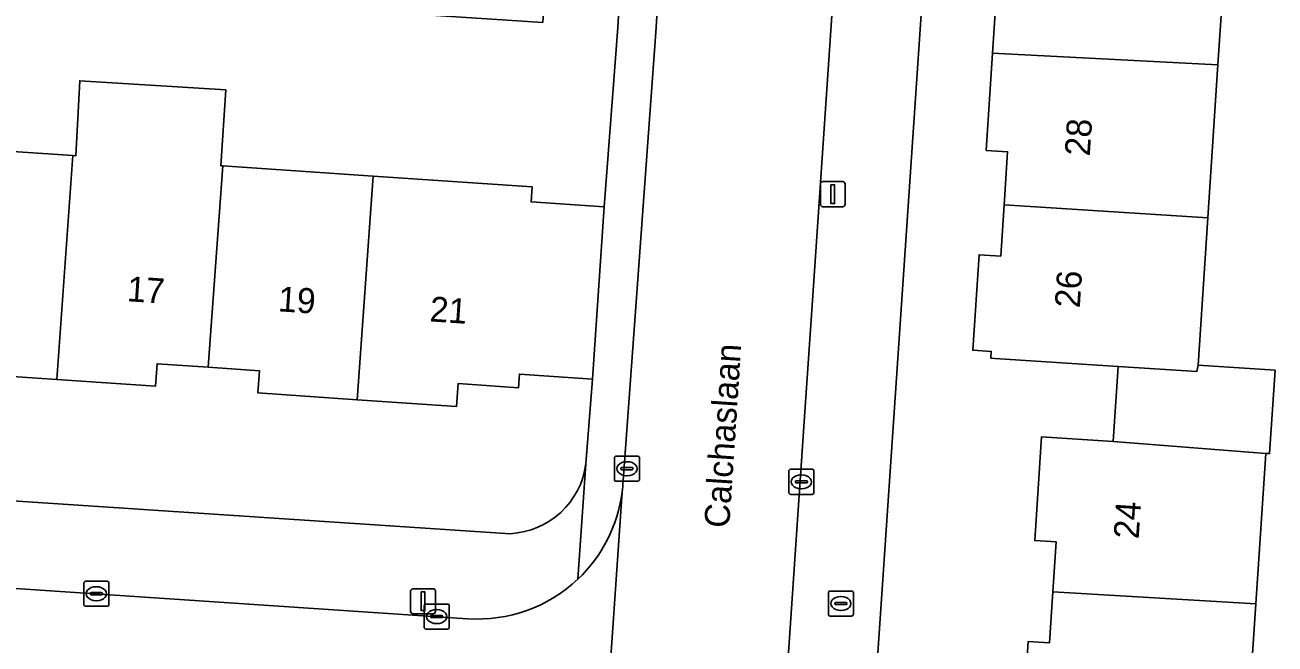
# Model space of a CAD drawing. Extents: x 161848 to 162726, y 385382 to 386521.
# Drawn here: x 162288.48 to 162338.36, y 385539 to 385563.71 of the extents above; entities that cross this region are included whole.
import ezdxf

# ---------------------------------------------------------------- set-up
doc = ezdxf.new("R2010")
doc.units = 0
for name, color, linetype in [('IMGEO_Brandkraan', 7, 'Continuous'), ('IMGEO_Erf', 7, 'Continuous'), ('IMGEO_Kolk', 7, 'Continuous'), ('IMGEO_Lichtmast', 7, 'Continuous'), ('IMGEO_Openbare_ruimte_label', 7, 'Continuous'), ('IMGEO_Pand', 7, 'Continuous'), ('IMGEO_Pand_nummerreeks', 7, 'Continuous'), ('IMGEO_Rijbaan_lokaal_open', 7, 'Continuous'), ('IMGEO_Voetpad_open', 7, 'Continuous')]:
    doc.layers.add(name, color=color, linetype=linetype)

msp = doc.modelspace()

# ---------------------------------------------------------------- linework, layer by layer
at = {"layer": 'IMGEO_Brandkraan'}
for p, q in [((162320.538, 385540.186), (162320.538, 385541.038)), ((162320.613, 385541.112), (162321.465, 385541.112)), ((162321.539, 385541.038), (162321.539, 385540.186)), ((162320.797, 385540.606), (162320.797, 385540.618)), ((162321.235, 385540.569), (162320.837, 385540.569)), ((162320.84, 385540.655), (162321.238, 385540.655)), ((162321.026, 385540.892), (162321.051, 385540.892)), ((162321.281, 385540.618), (162321.281, 385540.606)), ((162321.465, 385540.112), (162320.613, 385540.112)), ((162321.049, 385540.332), (162321.024, 385540.332))]:
    msp.add_line(p, q, dxfattribs=at)
for points in [[(162320.538, 385540.186), (162320.538, 385541.038)], [(162320.613, 385541.112), (162321.465, 385541.112)], [(162321.539, 385541.038), (162321.539, 385540.186)], [(162321.465, 385540.112), (162320.613, 385540.112)]]:
    msp.add_lwpolyline(points, dxfattribs=at)
for centre, radius, start, end in [((162320.615, 385541.036), 0.0765, 91.552, 178.448), ((162320.615, 385541.036), 0.0765, 91.552, 178.448), ((162321.463, 385541.036), 0.0765, 1.552, 88.448), ((162321.463, 385541.036), 0.0765, 1.552, 88.448), ((162320.837, 385540.615), 0.0403, 85.8775, 175.7526), ((162320.834, 385540.605), 0.0366, 178.938, 274.7102), ((162321.238, 385540.612), 0.043, 264.8664, 352.4533), ((162321.242, 385540.617), 0.0386, 1.7309, 96.639), ((162320.615, 385540.188), 0.0765, 181.552, 268.448), ((162320.615, 385540.188), 0.0765, 181.552, 268.448), ((162321.463, 385540.188), 0.0765, 271.552, 358.448), ((162321.463, 385540.188), 0.0765, 271.552, 358.448)]:
    msp.add_arc(centre, radius, start, end, dxfattribs=at)
for centre, major_axis, ratio, start_param, end_param in [((162321.025, 385540.612), (-0.387, 0.002), 0.722429, 4.712389, 7.853982), ((162321.05, 385540.612), (-0.39, 0.002), 0.717154, 1.570796, 4.712389)]:
    msp.add_ellipse(centre, major_axis=major_axis, ratio=ratio, start_param=start_param, end_param=end_param, dxfattribs=at)
at = {"layer": 'IMGEO_Erf'}
for points in [[(162325.823, 385587.477), (162319.885, 385500), (162317.889, 385473.417)], [(162312.144, 385563.613), (162312.352, 385567.255), (162309.381, 385567.425), (162309.141, 385563.813), (162303.044, 385564.218), (162303.284, 385567.83), (162299.826, 385568.05), (162299.633, 385564.57), (162296.983, 385564.717), (162294.726, 385564.842), (162294.934, 385568.591), (162287.846, 385569.148)], [(162336.472, 385568.046), (162336.083, 385562.122), (162335.683, 385556.019), (162335.297, 385550.129), (162338.358, 385549.928), (162338.14, 385546.597), (162337.988, 385546.609), (162337.588, 385540.597), (162337.19, 385534.607)], [(162328.257, 385535.159), (162328.515, 385539.098), (162329.358, 385539.042), (162329.492, 385541.086), (162329.623, 385543.072), (162328.77, 385543.127), (162329.042, 385547.273), (162331.9, 385547.086), (162332.096, 385550.078), (162327.18, 385550.4), (162327.017, 385550.411), (162327.035, 385550.679), (162326.297, 385550.727), (162326.548, 385554.542), (162327.418, 385554.485), (162327.552, 385556.531), (162327.691, 385558.649), (162326.834, 385558.705), (162327.089, 385562.589), (162327.351, 385566.595)], [(162284.381, 385558.904), (162290.392, 385558.495), (162290.508, 385558.487), (162290.669, 385561.486), (162296.491, 385561.121), (162296.297, 385558.094), (162296.371, 385558.089), (162302.377, 385557.681), (162308.716, 385557.25), (162308.675, 385556.645), (162311.593, 385556.447), (162312.144, 385563.613)], [(162310.864, 385546.192), (162311.126, 385549.573), (162308.208, 385549.772), (162308.171, 385549.228), (162305.763, 385549.392), (162305.701, 385548.482), (162301.739, 385548.751), (162297.777, 385549.02), (162297.837, 385549.909), (162295.797, 385550.047), (162293.757, 385550.186), (162293.696, 385549.294), (162289.754, 385549.562), (162285.811, 385549.83)], [(162238.237, 385548.11), (162261.502, 385546.47), (162307.85, 385543.401)]]:
    msp.add_lwpolyline(points, dxfattribs=at)
msp.add_arc((162307.681, 385546.607), 3.21, 273.0221, 352.578, dxfattribs=at)
at = {"layer": 'IMGEO_Kolk'}
for p, q in [((162312.001, 385545.57), (162312.001, 385546.422)), ((162312.076, 385546.496), (162312.928, 385546.496)), ((162312.303, 385546.039), (162312.701, 385546.039)), ((162312.489, 385546.276), (162312.514, 385546.276)), ((162313.002, 385546.422), (162313.002, 385545.57)), ((162312.26, 385545.99), (162312.26, 385546.002)), ((162312.698, 385545.953), (162312.3, 385545.953)), ((162312.512, 385545.716), (162312.487, 385545.716)), ((162312.744, 385546.002), (162312.744, 385545.99)), ((162318.96, 385545.045), (162318.96, 385545.897)), ((162319.035, 385545.971), (162319.887, 385545.971)), ((162319.262, 385545.514), (162319.66, 385545.514)), ((162319.448, 385545.751), (162319.473, 385545.751)), ((162319.961, 385545.897), (162319.961, 385545.045)), ((162312.928, 385545.496), (162312.076, 385545.496)), ((162319.219, 385545.465), (162319.219, 385545.477)), ((162319.657, 385545.428), (162319.259, 385545.428)), ((162319.471, 385545.191), (162319.446, 385545.191)), ((162319.703, 385545.477), (162319.703, 385545.465)), ((162319.887, 385544.971), (162319.035, 385544.971)), ((162290.831, 385540.578), (162290.831, 385541.43)), ((162290.906, 385541.504), (162291.758, 385541.504)), ((162291.133, 385541.047), (162291.531, 385541.047)), ((162291.319, 385541.284), (162291.344, 385541.284)), ((162291.832, 385541.43), (162291.832, 385540.578)), ((162291.09, 385540.998), (162291.09, 385541.01)), ((162291.528, 385540.961), (162291.13, 385540.961)), ((162291.342, 385540.724), (162291.317, 385540.724)), ((162291.574, 385541.01), (162291.574, 385540.998)), ((162304.484, 385540.591), (162305.336, 385540.591)), ((162291.758, 385540.504), (162290.906, 385540.504)), ((162304.409, 385539.665), (162304.409, 385540.517)), ((162304.668, 385540.085), (162304.668, 385540.097)), ((162305.106, 385540.048), (162304.708, 385540.048)), ((162304.711, 385540.134), (162305.109, 385540.134)), ((162304.897, 385540.371), (162304.922, 385540.371)), ((162305.152, 385540.097), (162305.152, 385540.085)), ((162305.41, 385540.517), (162305.41, 385539.665)), ((162305.336, 385539.591), (162304.484, 385539.591)), ((162304.92, 385539.811), (162304.895, 385539.811))]:
    msp.add_line(p, q, dxfattribs=at)
for points in [[(162312.001, 385545.57), (162312.001, 385546.422)], [(162312.076, 385546.496), (162312.928, 385546.496)], [(162313.002, 385546.422), (162313.002, 385545.57)], [(162318.96, 385545.045), (162318.96, 385545.897)], [(162319.035, 385545.971), (162319.887, 385545.971)], [(162319.961, 385545.897), (162319.961, 385545.045)], [(162312.928, 385545.496), (162312.076, 385545.496)], [(162319.887, 385544.971), (162319.035, 385544.971)], [(162290.831, 385540.578), (162290.831, 385541.43)], [(162290.906, 385541.504), (162291.758, 385541.504)], [(162291.832, 385541.43), (162291.832, 385540.578)], [(162304.484, 385540.591), (162305.336, 385540.591)], [(162291.758, 385540.504), (162290.906, 385540.504)], [(162304.409, 385539.665), (162304.409, 385540.517)], [(162305.41, 385540.517), (162305.41, 385539.665)], [(162305.336, 385539.591), (162304.484, 385539.591)]]:
    msp.add_lwpolyline(points, dxfattribs=at)
for centre, radius, start, end in [((162312.078, 385546.42), 0.0765, 91.552, 178.448), ((162312.078, 385546.42), 0.0765, 91.552, 178.448), ((162312.3, 385545.999), 0.0403, 85.8775, 175.7526), ((162312.705, 385546.001), 0.0386, 1.7309, 96.639), ((162312.926, 385546.42), 0.0765, 1.552, 88.448), ((162312.926, 385546.42), 0.0765, 1.552, 88.448), ((162312.078, 385545.572), 0.0765, 181.552, 268.448), ((162312.078, 385545.572), 0.0765, 181.552, 268.448), ((162312.297, 385545.989), 0.0366, 178.938, 274.7102), ((162312.701, 385545.996), 0.043, 264.8664, 352.4533), ((162312.926, 385545.572), 0.0765, 271.552, 358.448), ((162312.926, 385545.572), 0.0765, 271.552, 358.448), ((162319.037, 385545.895), 0.0765, 91.552, 178.448), ((162319.037, 385545.895), 0.0765, 91.552, 178.448), ((162319.259, 385545.474), 0.0403, 85.8775, 175.7526), ((162319.664, 385545.476), 0.0386, 1.7309, 96.639), ((162319.885, 385545.895), 0.0765, 1.552, 88.448), ((162319.885, 385545.895), 0.0765, 1.552, 88.448), ((162319.037, 385545.047), 0.0765, 181.552, 268.448), ((162319.037, 385545.047), 0.0765, 181.552, 268.448), ((162319.256, 385545.464), 0.0366, 178.938, 274.7102), ((162319.66, 385545.471), 0.043, 264.8664, 352.4533), ((162319.885, 385545.047), 0.0765, 271.552, 358.448), ((162319.885, 385545.047), 0.0765, 271.552, 358.448), ((162290.908, 385541.428), 0.0765, 91.552, 178.448), ((162290.908, 385541.428), 0.0765, 91.552, 178.448), ((162291.13, 385541.007), 0.0403, 85.8775, 175.7526), ((162291.535, 385541.009), 0.0386, 1.7309, 96.639), ((162291.756, 385541.428), 0.0765, 1.552, 88.448), ((162291.756, 385541.428), 0.0765, 1.552, 88.448), ((162290.908, 385540.58), 0.0765, 181.552, 268.448), ((162290.908, 385540.58), 0.0765, 181.552, 268.448), ((162291.127, 385540.997), 0.0366, 178.938, 274.7102), ((162291.531, 385541.004), 0.043, 264.8664, 352.4533), ((162291.756, 385540.58), 0.0765, 271.552, 358.448), ((162291.756, 385540.58), 0.0765, 271.552, 358.448), ((162304.486, 385540.515), 0.0765, 91.552, 178.448), ((162304.486, 385540.515), 0.0765, 91.552, 178.448), ((162305.334, 385540.515), 0.0765, 1.552, 88.448), ((162305.334, 385540.515), 0.0765, 1.552, 88.448), ((162304.708, 385540.094), 0.0403, 85.8775, 175.7526), ((162304.705, 385540.084), 0.0366, 178.938, 274.7102), ((162305.109, 385540.091), 0.043, 264.8664, 352.4533), ((162305.113, 385540.096), 0.0386, 1.7309, 96.639), ((162304.486, 385539.667), 0.0765, 181.552, 268.448), ((162304.486, 385539.667), 0.0765, 181.552, 268.448), ((162305.334, 385539.667), 0.0765, 271.552, 358.448), ((162305.334, 385539.667), 0.0765, 271.552, 358.448)]:
    msp.add_arc(centre, radius, start, end, dxfattribs=at)
for centre, major_axis, ratio, start_param, end_param in [((162312.488, 385545.996), (-0.387, 0.002), 0.722429, 4.712389, 7.853982), ((162312.513, 385545.996), (-0.39, 0.002), 0.717154, 1.570796, 4.712389), ((162319.447, 385545.471), (-0.387, 0.002), 0.722429, 4.712389, 7.853982), ((162319.472, 385545.471), (-0.39, 0.002), 0.717154, 1.570796, 4.712389), ((162291.318, 385541.004), (-0.387, 0.002), 0.722429, 4.712389, 7.853982), ((162291.343, 385541.004), (-0.39, 0.002), 0.717154, 1.570796, 4.712389), ((162304.896, 385540.091), (-0.387, 0.002), 0.722429, 4.712389, 7.853982), ((162304.921, 385540.091), (-0.39, 0.002), 0.717154, 1.570796, 4.712389)]:
    msp.add_ellipse(centre, major_axis=major_axis, ratio=ratio, start_param=start_param, end_param=end_param, dxfattribs=at)
at = {"layer": 'IMGEO_Lichtmast'}
for p, q in [((162320.219, 385556.558), (162320.219, 385557.358)), ((162320.219, 385557.358), (162320.219, 385556.558)), ((162320.319, 385557.458), (162321.109, 385557.458)), ((162321.109, 385557.458), (162320.319, 385557.458)), ((162321.209, 385557.358), (162321.209, 385556.558)), ((162321.209, 385556.558), (162321.209, 385557.358)), ((162321.109, 385556.458), (162320.319, 385556.458)), ((162320.319, 385556.458), (162321.109, 385556.458)), ((162303.87, 385540.304), (162303.87, 385541.104)), ((162303.87, 385541.104), (162303.87, 385540.304)), ((162303.97, 385541.204), (162304.76, 385541.204)), ((162304.76, 385541.204), (162303.97, 385541.204)), ((162304.86, 385541.104), (162304.86, 385540.304)), ((162304.86, 385540.304), (162304.86, 385541.104)), ((162304.76, 385540.204), (162303.97, 385540.204)), ((162303.97, 385540.204), (162304.76, 385540.204))]:
    msp.add_line(p, q, dxfattribs=at)
for points in [[(162320.639, 385557.333), (162320.789, 385557.333), (162320.789, 385556.583), (162320.639, 385556.583), (162320.639, 385557.333)], [(162304.29, 385541.079), (162304.44, 385541.079), (162304.44, 385540.329), (162304.29, 385540.329), (162304.29, 385541.079)]]:
    msp.add_lwpolyline(points, dxfattribs=at)
for centre, start, end in [((162320.319, 385557.358), 90, 180), ((162320.319, 385557.358), 90, 180), ((162321.109, 385557.358), 0, 90), ((162321.109, 385557.358), 360, 90), ((162320.319, 385556.558), 180, 270), ((162320.319, 385556.558), 180, 270), ((162321.109, 385556.558), 270, 0), ((162321.109, 385556.558), 270, 0), ((162303.97, 385541.104), 90, 180), ((162303.97, 385541.104), 90, 180), ((162304.76, 385541.104), 0, 90), ((162304.76, 385541.104), 360, 90), ((162303.97, 385540.304), 180, 270), ((162303.97, 385540.304), 180, 270), ((162304.76, 385540.304), 270, 0), ((162304.76, 385540.304), 270, 0)]:
    msp.add_arc(centre, 0.1, start, end, dxfattribs=at)
at = {"layer": 'IMGEO_Pand'}
for points in [[(162336.083, 385562.122), (162336.472, 385568.046), (162328.36, 385568.581), (162328.226, 385566.537), (162327.351, 385566.595), (162327.089, 385562.589)], [(162327.089, 385562.589), (162326.834, 385558.705), (162327.691, 385558.649), (162327.552, 385556.531), (162335.683, 385556.019), (162336.083, 385562.122)], [(162296.371, 385558.089), (162296.297, 385558.094), (162296.491, 385561.121), (162290.669, 385561.486), (162290.508, 385558.487), (162290.392, 385558.495), (162289.754, 385549.562), (162293.696, 385549.294), (162293.757, 385550.186), (162295.797, 385550.047)], [(162290.392, 385558.495), (162284.381, 385558.904), (162283.808, 385550.876), (162285.872, 385550.736), (162285.811, 385549.83), (162289.754, 385549.562)], [(162295.797, 385550.047), (162297.837, 385549.909), (162297.777, 385549.02), (162301.739, 385548.751), (162302.377, 385557.681), (162296.371, 385558.089)], [(162311.593, 385556.447), (162308.675, 385556.645), (162308.716, 385557.25), (162302.377, 385557.681), (162301.739, 385548.751), (162305.701, 385548.482), (162305.763, 385549.392), (162308.171, 385549.228), (162308.208, 385549.772), (162311.126, 385549.573)], [(162327.418, 385554.485), (162326.548, 385554.542), (162326.297, 385550.727), (162327.035, 385550.679), (162327.017, 385550.411), (162327.18, 385550.4), (162332.096, 385550.078), (162335.234, 385549.876), (162335.297, 385550.129), (162335.683, 385556.019), (162327.552, 385556.531)], [(162338.358, 385549.928), (162335.297, 385550.129), (162335.234, 385549.876), (162332.096, 385550.078), (162331.9, 385547.086), (162337.988, 385546.609), (162338.14, 385546.597)], [(162337.988, 385546.609), (162331.9, 385547.086), (162329.042, 385547.273), (162328.77, 385543.127), (162329.623, 385543.072), (162329.492, 385541.086), (162337.588, 385540.597)], [(162329.492, 385541.086), (162329.358, 385539.042), (162328.515, 385539.098), (162328.257, 385535.159), (162337.19, 385534.607), (162337.588, 385540.597)]]:
    msp.add_lwpolyline(points, close=True, dxfattribs=at)
at = {"layer": 'IMGEO_Rijbaan_lokaal_open'}
for points in [[(162315.21, 385588.359), (162313.897, 385567.217), (162313.649, 385563.431), (162312.347, 385545.527)], [(162319.604, 385548.271), (162319.865, 385552.12), (162322.286, 385587.816)], [(162314.478, 385474.919), (162316.33, 385500), (162319.604, 385548.271)], [(162312.306, 385545.057), (162311.004, 385526.109), (162309.221, 385500), (162307.336, 385475.296)], [(162311.013, 385526.879), (162311.004, 385526.109), (162312.306, 385545.057)], [(162306.143, 385540.007), (162258.97, 385543.171), (162236.818, 385544.681), (162236.038, 385544.747)]]:
    msp.add_lwpolyline(points, dxfattribs=at)
for centre, radius, start, end in [((162306.146, 385545.831), 6.209, 352.837, 357.192), ((162306.551, 385545.798), 5.803, 313.4849, 352.6605), ((162306.547, 385545.8), 5.807, 266.0153, 313.505)]:
    msp.add_arc(centre, radius, start, end, dxfattribs=at)
at = {"layer": 'IMGEO_Voetpad_open'}
for points in [[(162313.724, 385587.868), (162313.495, 385584.171), (162313.157, 385579.065), (162312.69, 385572.369), (162312.438, 385568.756), (162312.352, 385567.255), (162312.144, 385563.613), (162311.593, 385556.447), (162311.126, 385549.573), (162310.864, 385546.192), (162310.544, 385541.588)], [(162322.286, 385587.816), (162319.865, 385552.12), (162319.604, 385548.271), (162316.33, 385500), (162314.478, 385474.919)], [(162317.889, 385473.417), (162319.885, 385500), (162325.823, 385587.477)], [(162312.347, 385545.527), (162313.649, 385563.431), (162313.897, 385567.217)], [(162236.345, 385548.583), (162236.038, 385544.747), (162236.818, 385544.681), (162258.97, 385543.171), (162306.143, 385540.007)], [(162307.85, 385543.401), (162261.502, 385546.47)], [(162310.544, 385541.588), (162310.864, 385546.192)]]:
    msp.add_lwpolyline(points, dxfattribs=at)
for centre, radius, start, end in [((162307.681, 385546.607), 3.21, 273.0221, 352.578), ((162306.146, 385545.831), 6.209, 352.837, 357.192), ((162306.551, 385545.798), 5.803, 313.4849, 352.6605), ((162306.547, 385545.8), 5.807, 266.0153, 313.505)]:
    msp.add_arc(centre, radius, start, end, dxfattribs=at)

# ---------------------------------------------------------------- texts
at = {"layer": 'IMGEO_Openbare_ruimte_label'}
msp.add_text('Calchaslaan', height=1, rotation=86.2164, dxfattribs=at).set_placement((162316.579, 385543.61))
at = {"layer": 'IMGEO_Pand_nummerreeks'}
for s, rotation, p in [('28', 86.2375, (162330.966, 385558.457)), ('17', 356.1784, (162292.535, 385552.685)), ('26', 86.2375, (162330.567, 385552.393)), ('19', 356.1773, (162298.561, 385552.283)), ('21', 356.1784, (162304.609, 385551.879)), ('24', 86.2645, (162332.917, 385543.171))]:
    msp.add_text(s, height=1, rotation=rotation, dxfattribs=at).set_placement(p)

doc.saveas('drawing.dxf')
